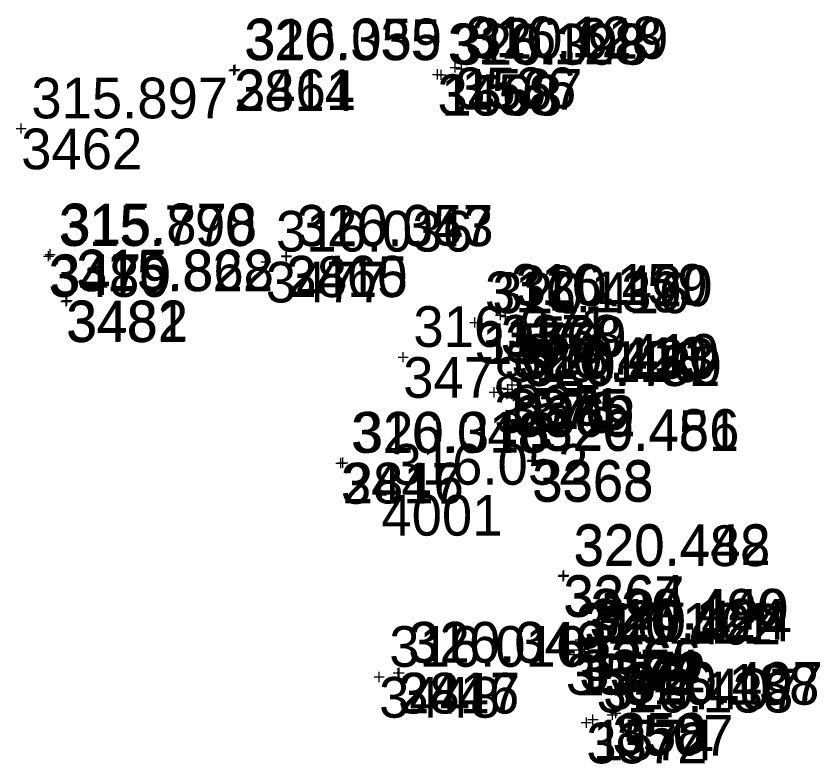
# Model space of a CAD drawing. Extents: x -829398 to -819400, y -1074439 to -1067977.
# Drawn here: x -821767.65 to -821743.96, y -1070290.24 to -1070268.2 of the extents above; entities that cross this region are included whole.
import ezdxf

# ---------------------------------------------------------------- set-up
doc = ezdxf.new("R2010")
doc.units = 0
for name, color, linetype in [('Vrstva 60', 7, 'Continuous'), ('Vrstva 61', 7, 'Continuous'), ('Čísla bodů_doměření_2012', 7, 'Continuous')]:
    doc.layers.add(name, color=color, linetype=linetype)

# ---------------------------------------------------------------- blocks, each defined once
blk = doc.blocks.new('BOD')
at = {"layer": 'Čísla bodů_doměření_2012'}
for p, q in [((-0.15, 0), (0.15, 0)), ((0, -0.15), (0, 0.15))]:
    blk.add_line(p, q, dxfattribs=at)

msp = doc.modelspace()

# ---------------------------------------------------------------- block references
at = {"layer": 'Vrstva 60'}
for p in [(-821761.227, -1070269.796), (-821761.227, -1070269.796), (-821761.227, -1070269.796), (-821761.227, -1070269.796), (-821761.195, -1070269.768), (-821761.195, -1070269.768), (-821761.195, -1070269.768), (-821761.195, -1070269.768), (-821754.706, -1070269.713), (-821754.706, -1070269.713), (-821754.706, -1070269.713), (-821754.706, -1070269.713), (-821754.523, -1070269.755), (-821754.523, -1070269.755), (-821754.523, -1070269.755), (-821754.523, -1070269.755), (-821755.228, -1070269.913), (-821755.228, -1070269.913), (-821755.228, -1070269.913), (-821755.228, -1070269.913), (-821755.118, -1070269.928), (-821755.118, -1070269.928), (-821755.118, -1070269.928), (-821755.118, -1070269.928), (-821767.499, -1070271.511), (-821767.499, -1070271.511), (-821767.499, -1070271.511), (-821767.499, -1070271.511), (-821766.693, -1070275.273), (-821766.693, -1070275.273), (-821766.693, -1070275.273), (-821766.693, -1070275.273), (-821766.645, -1070275.221), (-821766.645, -1070275.221), (-821766.645, -1070275.221), (-821766.645, -1070275.221), (-821759.686, -1070275.263), (-821759.686, -1070275.263), (-821759.686, -1070275.263), (-821759.686, -1070275.263), (-821759.677, -1070275.279), (-821759.677, -1070275.279), (-821759.677, -1070275.279), (-821759.677, -1070275.279), (-821760.289, -1070275.438), (-821760.289, -1070275.438), (-821760.289, -1070275.438), (-821760.289, -1070275.438), (-821766.175, -1070276.607), (-821766.175, -1070276.607), (-821766.175, -1070276.607), (-821766.175, -1070276.607), (-821766.149, -1070276.581), (-821766.149, -1070276.581), (-821766.149, -1070276.581), (-821766.149, -1070276.581), (-821753.367, -1070277.008), (-821753.367, -1070277.008), (-821753.367, -1070277.008), (-821753.367, -1070277.008), (-821753.223, -1070277.048), (-821753.223, -1070277.048), (-821753.223, -1070277.048), (-821753.223, -1070277.048), (-821754.129, -1070277.227), (-821754.129, -1070277.227), (-821754.129, -1070277.227), (-821754.129, -1070277.227), (-821753.91, -1070277.254), (-821753.91, -1070277.254), (-821753.91, -1070277.254), (-821753.91, -1070277.254), (-821756.239, -1070278.249), (-821756.239, -1070278.249), (-821756.239, -1070278.249), (-821756.239, -1070278.249), (-821753.032, -1070279.07), (-821753.032, -1070279.07), (-821753.032, -1070279.07), (-821753.032, -1070279.07), (-821753.553, -1070279.285), (-821753.553, -1070279.285), (-821753.553, -1070279.285), (-821753.553, -1070279.285), (-821753.349, -1070279.164), (-821753.349, -1070279.164), (-821753.349, -1070279.164), (-821753.349, -1070279.164), (-821753.154, -1070279.193), (-821753.154, -1070279.193), (-821753.154, -1070279.193), (-821753.154, -1070279.193), (-821752.991, -1070279.402), (-821752.991, -1070279.402), (-821752.991, -1070279.402), (-821752.991, -1070279.402), (-821752.958, -1070279.38), (-821752.958, -1070279.38), (-821752.958, -1070279.38), (-821752.958, -1070279.38), (-821758.077, -1070281.372), (-821758.077, -1070281.372), (-821758.077, -1070281.372), (-821758.077, -1070281.372), (-821758.021, -1070281.363), (-821758.021, -1070281.363), (-821758.021, -1070281.363), (-821758.021, -1070281.363), (-821752.438, -1070281.315), (-821752.438, -1070281.315), (-821752.438, -1070281.315), (-821752.438, -1070281.315), (-821752.43, -1070281.284), (-821752.43, -1070281.284), (-821752.43, -1070281.284), (-821752.43, -1070281.284), (-821756.882, -1070282.311), (-821756.882, -1070282.311), (-821751.52, -1070284.71), (-821751.52, -1070284.71), (-821751.52, -1070284.71), (-821751.52, -1070284.71), (-821751.507, -1070284.677), (-821751.507, -1070284.677), (-821751.507, -1070284.677), (-821751.507, -1070284.677), (-821751.02, -1070286.584), (-821751.02, -1070286.584), (-821751.02, -1070286.584), (-821751.02, -1070286.584), (-821750.972, -1070286.585), (-821750.972, -1070286.585), (-821750.972, -1070286.585), (-821750.972, -1070286.585), (-821751.048, -1070286.876), (-821751.048, -1070286.876), (-821751.048, -1070286.876), (-821751.048, -1070286.876), (-821751.445, -1070287), (-821751.445, -1070287), (-821751.445, -1070287), (-821751.445, -1070287), (-821751.198, -1070287.021), (-821751.198, -1070287.021), (-821751.198, -1070287.021), (-821751.198, -1070287.021), (-821750.881, -1070286.929), (-821750.881, -1070286.929), (-821750.881, -1070286.929), (-821750.881, -1070286.929), (-821756.389, -1070287.557), (-821756.389, -1070287.557), (-821756.389, -1070287.557), (-821756.389, -1070287.557), (-821756.359, -1070287.555), (-821756.359, -1070287.555), (-821756.359, -1070287.555), (-821756.359, -1070287.555), (-821756.949, -1070287.679), (-821756.949, -1070287.679), (-821756.949, -1070287.679), (-821756.949, -1070287.679), (-821750.073, -1070288.796), (-821750.073, -1070288.796), (-821750.073, -1070288.796), (-821750.073, -1070288.796), (-821749.976, -1070288.742), (-821749.976, -1070288.742), (-821749.976, -1070288.742), (-821749.976, -1070288.742), (-821750.84, -1070289.025), (-821750.84, -1070289.025), (-821750.84, -1070289.025), (-821750.84, -1070289.025), (-821750.646, -1070288.935), (-821750.646, -1070288.935), (-821750.646, -1070288.935), (-821750.646, -1070288.935)]:
    msp.add_blockref('BOD', p, dxfattribs=at)

# ---------------------------------------------------------------- texts
for s, p in [('3536', (-821754.706, -1070270.913)), ('2814', (-821761.227, -1070270.996)), ('3461', (-821761.195, -1070270.968)), ('3458', (-821755.228, -1070271.113)), ('1568', (-821755.118, -1070271.128)), ('1567', (-821754.523, -1070270.955)), ('3462', (-821767.499, -1070272.711)), ('3480', (-821766.693, -1070276.473)), ('3479', (-821766.645, -1070276.421)), ('3460', (-821759.686, -1070276.463)), ('2815', (-821759.677, -1070276.479)), ('3477', (-821760.289, -1070276.638)), ('3482', (-821766.149, -1070277.781)), ('3481', (-821766.175, -1070277.807)), ('3378', (-821753.367, -1070278.208)), ('1569', (-821753.223, -1070278.248)), ('3377', (-821754.129, -1070278.427)), ('1570', (-821753.91, -1070278.454)), ('3478', (-821756.239, -1070279.449)), ('1571', (-821753.349, -1070280.364)), ('3375', (-821753.154, -1070280.393)), ('835', (-821753.032, -1070280.27)), ('835', (-821753.032, -1070280.27)), ('3376', (-821753.553, -1070280.485)), ('3369', (-821752.991, -1070280.602)), ('3362', (-821752.958, -1070280.58)), ('3363', (-821752.438, -1070282.515)), ('3368', (-821752.43, -1070282.484)), ('3447', (-821758.077, -1070282.572)), ('2816', (-821758.021, -1070282.563)), ('4001', (-821756.882, -1070283.511)), ('3367', (-821751.52, -1070285.91)), ('3364', (-821751.507, -1070285.877)), ('3366', (-821751.02, -1070287.784)), ('3365', (-821750.972, -1070287.785)), ('3373', (-821751.445, -1070288.2)), ('3374', (-821751.048, -1070288.076)), ('1572', (-821750.881, -1070288.129)), ('1573', (-821751.198, -1070288.221)), ('3448', (-821756.949, -1070288.879)), ('3446', (-821756.389, -1070288.757)), ('2817', (-821756.359, -1070288.755)), ('3507', (-821750.073, -1070289.996)), ('858', (-821749.976, -1070289.942)), ('858', (-821749.976, -1070289.942)), ('3372', (-821750.84, -1070290.225)), ('1574', (-821750.646, -1070290.135))]:
    msp.add_text(s, height=1.2, dxfattribs=at).set_placement(p)
at = {"layer": 'Vrstva 61'}
for s, p in [('320.335', (-821760.927, -1070269.496)), ('316.059', (-821760.895, -1070269.468)), ('316.128', (-821754.406, -1070269.413)), ('320.619', (-821754.223, -1070269.455)), ('316.128', (-821754.928, -1070269.613)), ('320.398', (-821754.818, -1070269.628)), ('315.897', (-821767.199, -1070271.211)), ('315.878', (-821766.345, -1070274.921)), ('315.790', (-821766.393, -1070274.973)), ('316.036', (-821759.989, -1070275.138)), ('316.057', (-821759.386, -1070274.963)), ('320.343', (-821759.377, -1070274.979)), ('315.822', (-821765.875, -1070276.307)), ('315.868', (-821765.849, -1070276.281)), ('316.159', (-821753.067, -1070276.708)), ('320.420', (-821752.923, -1070276.748)), ('316.139', (-821753.829, -1070276.927)), ('320.416', (-821753.61, -1070276.954)), ('316.071', (-821755.939, -1070277.949)), ('320.410', (-821753.049, -1070278.864)), ('316.133', (-821752.854, -1070278.893)), ('320.410', (-821752.732, -1070278.77)), ('316.126', (-821753.253, -1070278.985)), ('320.452', (-821752.691, -1070279.102)), ('320.480', (-821752.658, -1070279.08)), ('316.048', (-821757.777, -1070281.072)), ('320.316', (-821757.721, -1070281.063)), ('320.451', (-821752.138, -1070281.015)), ('320.486', (-821752.13, -1070280.984)), ('316.052', (-821756.582, -1070282.011)), ('320.488', (-821751.22, -1070284.41)), ('320.442', (-821751.207, -1070284.377)), ('320.490', (-821750.72, -1070286.284)), ('320.449', (-821750.672, -1070286.285)), ('316.121', (-821751.145, -1070286.7)), ('320.402', (-821750.898, -1070286.721)), ('316.124', (-821750.748, -1070286.576)), ('320.424', (-821750.581, -1070286.629)), ('316.046', (-821756.089, -1070287.257)), ('320.349', (-821756.059, -1070287.255)), ('316.016', (-821756.649, -1070287.379)), ('320.407', (-821749.676, -1070288.442)), ('320.407', (-821750.346, -1070288.635)), ('316.138', (-821749.773, -1070288.496)), ('316.138', (-821750.54, -1070288.725))]:
    msp.add_text(s, height=1.2, dxfattribs=at).set_placement(p)

doc.saveas('drawing.dxf')
